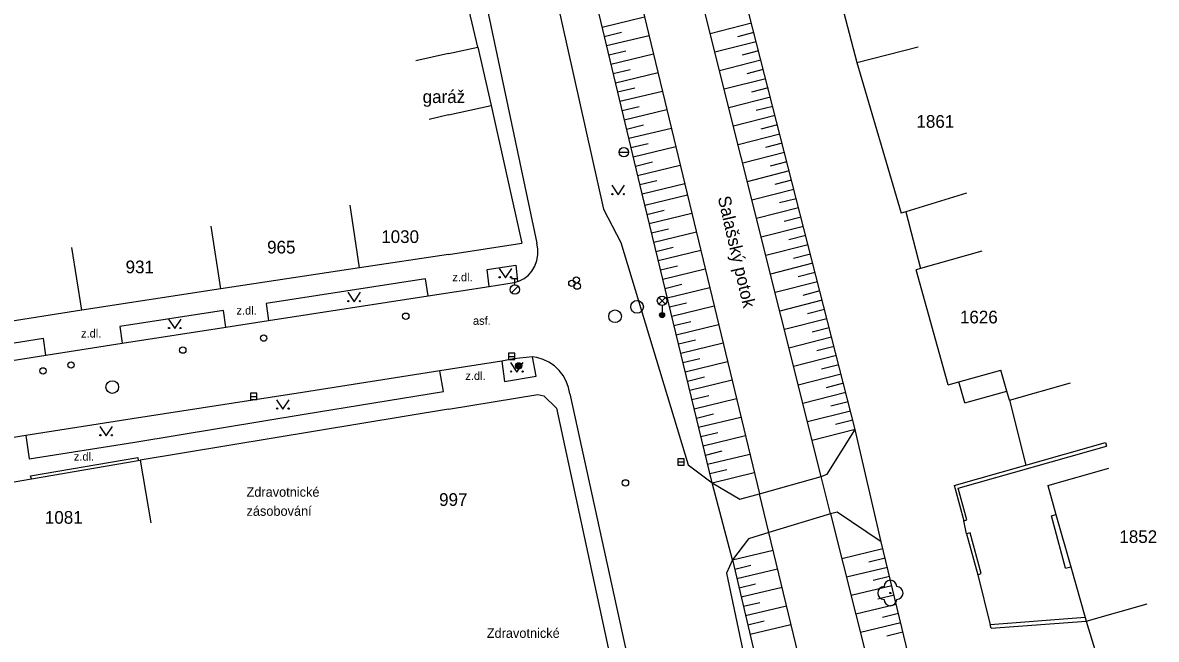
# Model space of a CAD drawing. Extents: x -539515 to -538098, y -1182060 to -1180157.
# Drawn here: x -539096 to -539006.8, y -1180441.2 to -1180392.6 of the extents above; entities that cross this region are included whole.
import ezdxf

# ---------------------------------------------------------------- set-up
doc = ezdxf.new("R2010")
doc.units = 0
for name, color, linetype in [('Vrstva 10', 7, 'Continuous'), ('Vrstva 11', 7, 'Continuous'), ('Vrstva 14', 7, 'Continuous'), ('Vrstva 15', 7, 'Continuous'), ('Vrstva 22', 7, 'Continuous'), ('Vrstva 25', 7, 'Continuous'), ('Vrstva 27', 7, 'Continuous'), ('Vrstva 28', 7, 'Continuous'), ('Vrstva 33', 7, 'Continuous'), ('Vrstva 35', 7, 'Continuous'), ('Vrstva 36', 7, 'Continuous'), ('Vrstva 40', 7, 'Continuous'), ('Vrstva 41', 7, 'Continuous'), ('Vrstva 45', 7, 'Continuous'), ('Vrstva 47', 7, 'Continuous'), ('Vrstva 5', 7, 'Continuous'), ('Vrstva 7', 7, 'Continuous'), ('Vrstva 8', 7, 'Continuous')]:
    doc.layers.add(name, color=color, linetype=linetype)

msp = doc.modelspace()

# ---------------------------------------------------------------- linework, layer by layer
at = {"layer": 'Vrstva 10'}
for p, q in [((-539062.5, -1180352.828), (-539050.3, -1180407.31)), ((-539062.5, -1180377.164), (-539055.566, -1180409.991)), ((-539050.3, -1180407.31), (-539048.94, -1180409.93)), ((-539048.94, -1180409.93), (-539043.64, -1180427.43)), ((-539059.298, -1180413.39), (-539057.347, -1180413.079)), ((-539076.668, -1180416.087), (-539064.115, -1180414.126)), ((-539064.115, -1180414.126), (-539059.298, -1180413.39)), ((-539088.183, -1180417.871), (-539080.047, -1180416.597)), ((-539080.047, -1180416.597), (-539076.668, -1180416.087)), ((-539094.202, -1180418.81), (-539088.183, -1180417.871)), ((-539109.257, -1180421.152), (-539094.202, -1180418.81)), ((-539058.324, -1180419.274), (-539063.195, -1180420.045)), ((-539063.195, -1180420.045), (-539074.006, -1180421.737)), ((-539074.006, -1180421.737), (-539087.402, -1180423.816)), ((-539052.959, -1180421.847), (-539046.04, -1180453.51)), ((-539087.402, -1180423.816), (-539095.788, -1180425.14)), ((-539032.7, -1180428.18), (-539030.5, -1180424.66)), ((-539028.45, -1180433.51), (-539030.5, -1180424.66)), ((-539095.788, -1180425.14), (-539098.698, -1180425.592)), ((-539043.64, -1180427.43), (-539041.76, -1180428.859)), ((-539038.039, -1180429.719), (-539033.18, -1180428.359)), ((-539033.18, -1180428.359), (-539032.7, -1180428.18)), ((-539040.16, -1180434.92), (-539041.76, -1180428.86)), ((-539041.76, -1180428.86), (-539039.57, -1180430.15)), ((-539039.57, -1180430.15), (-539038.039, -1180429.719)), ((-539031.92, -1180431.16), (-539032.443, -1180431.289)), ((-539028.45, -1180433.51), (-539031.92, -1180431.16)), ((-539032.443, -1180431.289), (-539037.301, -1180432.781)), ((-539037.301, -1180432.781), (-539038.89, -1180433.27)), ((-539038.89, -1180433.27), (-539040.16, -1180434.92)), ((-539040.16, -1180434.92), (-539040.64, -1180435.98)), ((-539040.64, -1180435.98), (-539033.26, -1180470.44))]:
    msp.add_line(p, q, dxfattribs=at)
for points in [[(-539055.939, -1180412.198), (-539055.712, -1180411.797), (-539055.558, -1180411.362), (-539055.481, -1180410.907), (-539055.483, -1180410.446), (-539055.566, -1180409.991)], [(-539057.347, -1180413.079), (-539057.073, -1180413.008), (-539056.934, -1180412.958), (-539056.551, -1180412.763), (-539056.211, -1180412.5), (-539055.939, -1180412.198)], [(-539055.887, -1180418.946), (-539057.405, -1180419.101), (-539058.324, -1180419.274)], [(-539052.959, -1180421.847), (-539053.06, -1180421.342), (-539053.237, -1180420.859), (-539053.487, -1180420.41), (-539053.804, -1180420.004), (-539054.179, -1180419.653), (-539054.605, -1180419.363), (-539055.07, -1180419.143), (-539055.563, -1180418.998), (-539055.887, -1180418.946)]]:
    msp.add_lwpolyline(points, dxfattribs=at)
at = {"layer": 'Vrstva 11'}
for p, q in [((-539064.313, -1180412.799), (-539076.866, -1180414.751)), ((-539064.115, -1180414.126), (-539064.313, -1180412.799)), ((-539076.866, -1180414.751), (-539076.668, -1180416.087)), ((-539080.221, -1180415.278), (-539088.386, -1180416.548)), ((-539080.047, -1180416.597), (-539080.221, -1180415.278)), ((-539088.386, -1180416.548), (-539088.183, -1180417.871)), ((-539094.377, -1180417.508), (-539109.474, -1180419.834)), ((-539094.202, -1180418.81), (-539094.377, -1180417.508)), ((-539062.901, -1180421.665), (-539063.195, -1180420.045)), ((-539073.88, -1180423.465), (-539062.901, -1180421.665)), ((-539087.201, -1180425.657), (-539073.88, -1180423.465)), ((-539095.788, -1180425.14), (-539095.526, -1180426.963)), ((-539095.526, -1180426.963), (-539087.201, -1180425.657)), ((-539095.416, -1180428.305), (-539086.973, -1180426.856)), ((-539086.973, -1180426.856), (-539086.931, -1180427.102)), ((-539095.329, -1180428.555), (-539095.416, -1180428.305))]:
    msp.add_line(p, q, dxfattribs=at)
for points in [[(-539059.298, -1180413.39), (-539059.467, -1180412.073), (-539057.223, -1180411.725), (-539057.073, -1180413.008)], [(-539058.324, -1180419.274), (-539058.113, -1180420.88), (-539055.621, -1180420.452), (-539055.887, -1180418.946)]]:
    msp.add_lwpolyline(points, dxfattribs=at)
at = {"layer": 'Vrstva 14'}
for p, q in [((-539030.5, -1180424.66), (-539040.1, -1180387.04)), ((-539047.28, -1180406.11), (-539051.09, -1180390.17)), ((-539047.47, -1180390.52), (-539038.039, -1180429.719)), ((-539033.18, -1180428.359), (-539042.65, -1180390.55)), ((-539041.76, -1180428.859), (-539047.28, -1180406.109)), ((-539032.443, -1180431.289), (-539033.18, -1180428.359)), ((-539037.301, -1180432.781), (-539038.039, -1180429.719)), ((-539032.443, -1180431.289), (-539021.25, -1180475.719)), ((-539026.82, -1180476.07), (-539037.301, -1180432.781)), ((-539018.51, -1180474.89), (-539028.45, -1180433.51)), ((-539040.16, -1180434.92), (-539030.48, -1180475.83))]:
    msp.add_line(p, q, dxfattribs=at)
at = {"layer": 'Vrstva 15'}
for p, q in [((-539050.419, -1180392.979), (-539047.072, -1180392.179)), ((-539038.66, -1180392.681), (-539041.908, -1180393.51)), ((-539050.245, -1180393.708), (-539048.905, -1180393.388)), ((-539050.07, -1180394.438), (-539046.721, -1180393.637)), ((-539038.475, -1180393.408), (-539039.775, -1180393.739)), ((-539038.289, -1180394.134), (-539041.544, -1180394.965)), ((-539049.896, -1180395.167), (-539048.556, -1180394.847)), ((-539049.721, -1180395.897), (-539046.37, -1180395.096)), ((-539038.104, -1180394.861), (-539039.407, -1180395.194)), ((-539049.547, -1180396.626), (-539048.206, -1180396.306)), ((-539037.918, -1180395.588), (-539041.179, -1180396.42)), ((-539037.733, -1180396.314), (-539039.038, -1180396.648)), ((-539049.373, -1180397.356), (-539046.019, -1180396.554)), ((-539037.547, -1180397.041), (-539040.815, -1180397.875)), ((-539049.198, -1180398.085), (-539047.856, -1180397.764)), ((-539049.024, -1180398.815), (-539045.668, -1180398.012)), ((-539037.362, -1180397.768), (-539038.67, -1180398.102)), ((-539037.177, -1180398.494), (-539040.45, -1180399.33)), ((-539048.849, -1180399.544), (-539047.507, -1180399.223)), ((-539048.675, -1180400.273), (-539045.317, -1180399.471)), ((-539036.806, -1180399.948), (-539040.086, -1180400.785)), ((-539036.991, -1180399.221), (-539038.302, -1180399.556)), ((-539048.501, -1180401.003), (-539047.157, -1180400.682)), ((-539036.62, -1180400.675), (-539037.934, -1180401.01)), ((-539048.326, -1180401.732), (-539044.966, -1180400.929)), ((-539036.435, -1180401.401), (-539039.721, -1180402.24)), ((-539048.152, -1180402.462), (-539046.807, -1180402.14)), ((-539047.978, -1180403.191), (-539044.615, -1180402.387)), ((-539036.249, -1180402.128), (-539037.565, -1180402.464)), ((-539036.064, -1180402.855), (-539039.357, -1180403.695)), ((-539047.803, -1180403.921), (-539046.458, -1180403.599)), ((-539047.629, -1180404.65), (-539044.264, -1180403.846)), ((-539035.693, -1180404.308), (-539038.993, -1180405.15)), ((-539035.878, -1180403.581), (-539037.197, -1180403.918)), ((-539047.454, -1180405.38), (-539046.108, -1180405.058)), ((-539047.28, -1180406.109), (-539043.913, -1180405.304)), ((-539035.507, -1180405.035), (-539036.829, -1180405.372)), ((-539047.065, -1180406.993), (-539043.703, -1180406.178)), ((-539035.322, -1180405.762), (-539038.628, -1180406.605)), ((-539035.136, -1180406.488), (-539036.46, -1180406.826)), ((-539046.889, -1180407.722), (-539045.544, -1180407.396)), ((-539046.712, -1180408.451), (-539043.352, -1180407.636)), ((-539034.951, -1180407.215), (-539038.264, -1180408.06)), ((-539034.766, -1180407.942), (-539036.092, -1180408.28)), ((-539046.535, -1180409.18), (-539045.192, -1180408.854)), ((-539034.58, -1180408.668), (-539037.899, -1180409.515)), ((-539046.358, -1180409.909), (-539043.002, -1180409.094)), ((-539034.395, -1180409.395), (-539035.724, -1180409.734)), ((-539046.181, -1180410.638), (-539044.839, -1180410.312)), ((-539046.004, -1180411.367), (-539042.651, -1180410.553)), ((-539034.209, -1180410.122), (-539037.535, -1180410.971)), ((-539034.024, -1180410.849), (-539035.355, -1180411.188)), ((-539045.827, -1180412.095), (-539044.487, -1180411.77)), ((-539045.651, -1180412.824), (-539042.3, -1180412.011)), ((-539033.838, -1180411.575), (-539037.17, -1180412.426)), ((-539033.653, -1180412.302), (-539034.987, -1180412.642)), ((-539045.474, -1180413.553), (-539044.134, -1180413.228)), ((-539033.467, -1180413.029), (-539036.806, -1180413.881)), ((-539045.297, -1180414.282), (-539041.949, -1180413.47)), ((-539033.282, -1180413.755), (-539034.619, -1180414.097)), ((-539045.12, -1180415.011), (-539043.781, -1180414.686)), ((-539044.943, -1180415.74), (-539041.598, -1180414.928)), ((-539033.096, -1180414.482), (-539036.442, -1180415.336)), ((-539032.726, -1180415.935), (-539036.077, -1180416.791)), ((-539032.911, -1180415.209), (-539034.25, -1180415.551)), ((-539044.766, -1180416.469), (-539043.429, -1180416.144)), ((-539044.59, -1180417.197), (-539041.247, -1180416.386)), ((-539032.54, -1180416.662), (-539033.882, -1180417.005)), ((-539044.413, -1180417.926), (-539043.076, -1180417.602)), ((-539032.355, -1180417.389), (-539035.713, -1180418.246)), ((-539044.236, -1180418.655), (-539040.896, -1180417.845)), ((-539032.169, -1180418.116), (-539033.514, -1180418.459)), ((-539044.059, -1180419.384), (-539042.724, -1180419.06)), ((-539043.882, -1180420.113), (-539040.545, -1180419.303)), ((-539031.984, -1180418.842), (-539035.348, -1180419.701)), ((-539031.798, -1180419.569), (-539033.145, -1180419.913)), ((-539031.613, -1180420.296), (-539034.984, -1180421.156)), ((-539043.705, -1180420.842), (-539042.371, -1180420.518)), ((-539043.528, -1180421.57), (-539040.194, -1180420.761)), ((-539031.427, -1180421.022), (-539032.777, -1180421.367)), ((-539043.352, -1180422.299), (-539042.018, -1180421.976)), ((-539043.175, -1180423.028), (-539039.843, -1180422.22)), ((-539031.242, -1180421.749), (-539034.62, -1180422.611)), ((-539031.056, -1180422.476), (-539032.409, -1180422.821)), ((-539042.998, -1180423.757), (-539041.666, -1180423.434)), ((-539042.821, -1180424.486), (-539039.492, -1180423.678)), ((-539030.871, -1180423.203), (-539034.255, -1180424.066)), ((-539030.685, -1180423.929), (-539032.04, -1180424.275)), ((-539042.644, -1180425.215), (-539041.313, -1180424.892)), ((-539030.5, -1180424.66), (-539033.891, -1180425.521)), ((-539042.467, -1180425.944), (-539039.142, -1180425.137)), ((-539042.291, -1180426.672), (-539040.961, -1180426.35)), ((-539042.114, -1180427.401), (-539038.791, -1180426.595)), ((-539041.937, -1180428.13), (-539040.608, -1180427.808)), ((-539041.76, -1180428.859), (-539038.44, -1180428.053)), ((-539040.16, -1180434.92), (-539036.966, -1180434.166)), ((-539028.319, -1180434.053), (-539031.551, -1180434.829)), ((-539039.987, -1180435.652), (-539038.708, -1180435.349)), ((-539039.815, -1180436.382), (-539036.613, -1180435.624)), ((-539027.969, -1180435.511), (-539031.185, -1180436.284)), ((-539028.144, -1180434.782), (-539029.434, -1180435.091)), ((-539027.794, -1180436.24), (-539029.077, -1180436.549)), ((-539039.642, -1180437.112), (-539038.36, -1180436.808)), ((-539039.469, -1180437.841), (-539036.26, -1180437.082)), ((-539027.619, -1180436.97), (-539030.818, -1180437.738)), ((-539039.296, -1180438.571), (-539038.011, -1180438.267)), ((-539027.443, -1180437.699), (-539028.72, -1180438.005)), ((-539039.124, -1180439.301), (-539035.907, -1180438.54)), ((-539027.268, -1180438.428), (-539030.452, -1180439.193)), ((-539027.093, -1180439.157), (-539028.363, -1180439.463)), ((-539038.951, -1180440.031), (-539037.663, -1180439.726)), ((-539038.778, -1180440.761), (-539035.554, -1180439.998)), ((-539026.918, -1180439.887), (-539030.085, -1180440.647)), ((-539026.743, -1180440.616), (-539028.007, -1180440.919))]:
    msp.add_line(p, q, dxfattribs=at)
at = {"layer": 'Vrstva 22'}
msp.add_circle((-539027.73, -1180437.531), 0.05, dxfattribs=at)
for centre, start, end in [((-539027.73, -1180437.031), 0, 180), ((-539028.23, -1180437.531), 90, 270), ((-539027.23, -1180437.531), 270, 90), ((-539027.73, -1180438.031), 180, 0)]:
    msp.add_arc(centre, 0.5, start, end, dxfattribs=at)
at = {"layer": 'Vrstva 25'}
for radius in [0.25, 0.2, 0.15, 0.1, 0.05]:
    msp.add_circle((-539056.986, -1180419.652), radius, dxfattribs=at)
at = {"layer": 'Vrstva 27'}
for p, q in [((-539057.791, -1180418.9), (-539057.291, -1180418.9)), ((-539078.096, -1180422.054), (-539077.596, -1180422.054)), ((-539044.45, -1180427.211), (-539043.95, -1180427.211))]:
    msp.add_line(p, q, dxfattribs=at)
for points in [[(-539057.791, -1180419.15), (-539057.291, -1180419.15), (-539057.291, -1180418.65), (-539057.791, -1180418.65)], [(-539078.096, -1180422.304), (-539077.596, -1180422.304), (-539077.596, -1180421.804), (-539078.096, -1180421.804)], [(-539044.45, -1180427.461), (-539043.95, -1180427.461), (-539043.95, -1180426.961), (-539044.45, -1180426.961)]]:
    msp.add_lwpolyline(points, close=True, dxfattribs=at)
for centre in [(-539047.665, -1180415.003), (-539049.394, -1180415.746), (-539088.975, -1180421.321)]:
    msp.add_circle(centre, 0.5, dxfattribs=at)
at = {"layer": 'Vrstva 28'}
for p, q in [((-539057.54, -1180412.764), (-539057.04, -1180412.764)), ((-539057.29, -1180413.264), (-539057.29, -1180412.764)), ((-539057.549, -1180413.911), (-539057.019, -1180413.381))]:
    msp.add_line(p, q, dxfattribs=at)
for centre, radius in [((-539057.29, -1180413.64), 0.375), ((-539052.8, -1180413.15), 0.25), ((-539052.45, -1180412.89), 0.25), ((-539052.38, -1180413.37), 0.25), ((-539065.872, -1180415.738), 0.25), ((-539077.052, -1180417.462), 0.25), ((-539083.42, -1180418.409), 0.25), ((-539092.216, -1180419.577), 0.25), ((-539094.42, -1180420.045), 0.25), ((-539048.58, -1180428.86), 0.25)]:
    msp.add_circle(centre, radius, dxfattribs=at)
at = {"layer": 'Vrstva 33'}
for p, q in [((-539045.964, -1180414.791), (-539045.436, -1180414.261)), ((-539045.964, -1180414.261), (-539045.436, -1180414.791)), ((-539045.7, -1180414.9), (-539045.7, -1180415.65))]:
    msp.add_line(p, q, dxfattribs=at)
for centre, radius in [((-539045.7, -1180414.526), 0.375), ((-539045.7, -1180415.651), 0.2), ((-539045.7, -1180415.651), 0.145), ((-539045.7, -1180415.651), 0.0876)]:
    msp.add_circle(centre, radius, dxfattribs=at)
at = {"layer": 'Vrstva 35'}
msp.add_line((-539049.085, -1180402.83), (-539048.335, -1180402.83), dxfattribs=at)
msp.add_circle((-539048.71, -1180402.83), 0.375, dxfattribs=at)
at = {"layer": 'Vrstva 36'}
for points in [[(-539049.663, -1180405.43), (-539049.163, -1180406.18), (-539048.663, -1180405.43)], [(-539058.531, -1180411.977), (-539058.031, -1180412.727), (-539057.531, -1180411.977)], [(-539070.44, -1180413.852), (-539069.94, -1180414.602), (-539069.44, -1180413.852)], [(-539084.552, -1180415.97), (-539084.052, -1180416.72), (-539083.552, -1180415.97)], [(-539057.624, -1180419.392), (-539057.124, -1180420.142), (-539056.624, -1180419.392)], [(-539076.044, -1180422.315), (-539075.544, -1180423.065), (-539075.044, -1180422.315)], [(-539089.956, -1180424.41), (-539089.456, -1180425.16), (-539088.956, -1180424.41)]]:
    msp.add_lwpolyline(points, dxfattribs=at)
for centre in [(-539049.613, -1180406.13), (-539048.714, -1180406.13), (-539058.481, -1180412.677), (-539057.582, -1180412.677), (-539070.39, -1180414.552), (-539069.491, -1180414.552), (-539084.502, -1180416.67), (-539083.603, -1180416.67), (-539057.574, -1180420.092), (-539056.675, -1180420.092), (-539075.994, -1180423.015), (-539075.095, -1180423.015), (-539089.906, -1180425.11), (-539089.007, -1180425.11)]:
    msp.add_circle(centre, 0.05, dxfattribs=at)
at = {"layer": 'Vrstva 5'}
for p, q in [((-539032.888, -1180386.055), (-539030.38, -1180395.77)), ((-539062.5, -1180395.063), (-539060.19, -1180394.55)), ((-539060.19, -1180394.55), (-539059.16, -1180399.15)), ((-539030.38, -1180395.77), (-539025.538, -1180394.523)), ((-539062.5, -1180395.063), (-539065.069, -1180395.641)), ((-539030.38, -1180395.77), (-539026.88, -1180407.62)), ((-539062.5, -1180399.898), (-539064.039, -1180400.242)), ((-539062.5, -1180399.898), (-539059.16, -1180399.15)), ((-539059.16, -1180399.15), (-539056.75, -1180410)), ((-539021.734, -1180406.063), (-539026.52, -1180407.51)), ((-539069.51, -1180411.94), (-539070.255, -1180406.992)), ((-539026.52, -1180407.51), (-539026.88, -1180407.62)), ((-539080.43, -1180413.59), (-539081.185, -1180408.648)), ((-539091.37, -1180415.27), (-539092.144, -1180410.336)), ((-539062.5, -1180410.875), (-539056.75, -1180410)), ((-539020.542, -1180410.625), (-539025.35, -1180411.99)), ((-539062.5, -1180410.875), (-539069.51, -1180411.94)), ((-539069.51, -1180411.94), (-539080.43, -1180413.59)), ((-539025.35, -1180411.99), (-539025.706, -1180412.094)), ((-539023.18, -1180421.13), (-539025.706, -1180412.094)), ((-539080.43, -1180413.59), (-539091.37, -1180415.27)), ((-539091.37, -1180415.27), (-539102.21, -1180416.96)), ((-539022.331, -1180420.899), (-539019.03, -1180419.992)), ((-539018.563, -1180421.633), (-539019.03, -1180419.992)), ((-539023.18, -1180421.13), (-539022.331, -1180420.899)), ((-539021.87, -1180422.57), (-539022.331, -1180420.899)), ((-539018.36, -1180422.34), (-539013.546, -1180420.992)), ((-539062.5, -1180423.063), (-539055.47, -1180421.9)), ((-539055.47, -1180421.9), (-539055.01, -1180422.01)), ((-539055.01, -1180422.01), (-539054.01, -1180422.97)), ((-539021.87, -1180422.57), (-539018.563, -1180421.633)), ((-539018.36, -1180422.34), (-539018.563, -1180421.633)), ((-539062.5, -1180423.063), (-539086.78, -1180427.08)), ((-539054.01, -1180422.97), (-539046.82, -1180456.41)), ((-539086.78, -1180427.08), (-539085.935, -1180432.008)), ((-539015.34, -1180429.08), (-539010.529, -1180427.711)), ((-539015.34, -1180429.08), (-539014.698, -1180431.344)), ((-539015.05, -1180431.45), (-539014.698, -1180431.344)), ((-539013.94, -1180435.58), (-539015.05, -1180431.45)), ((-539014.698, -1180431.344), (-539013.532, -1180435.461)), ((-539013.94, -1180435.58), (-539013.532, -1180435.461)), ((-539013.532, -1180435.461), (-539012.399, -1180439.461)), ((-539012.32, -1180439.74), (-539007.512, -1180438.375)), ((-539012.399, -1180439.461), (-539012.32, -1180439.74))]:
    msp.add_line(p, q, dxfattribs=at)
msp.add_lwpolyline([(-539098.52, -1180429.09), (-539095.329, -1180428.555), (-539086.931, -1180427.102), (-539086.78, -1180427.08)], dxfattribs=at)
at = {"layer": 'Vrstva 7'}
for p, q in [((-539018.36, -1180422.34), (-539017.06, -1180427.47)), ((-539022.384, -1180429.266), (-539010.731, -1180425.961)), ((-539022.7, -1180429.07), (-539017.06, -1180427.469)), ((-539022.7, -1180429.07), (-539022.625, -1180429.336)), ((-539022.625, -1180429.336), (-539021.96, -1180431.86)), ((-539021.721, -1180431.781), (-539022.384, -1180429.266)), ((-539021.96, -1180431.86), (-539021.721, -1180431.781)), ((-539021.463, -1180432.805), (-539021.73, -1180432.88)), ((-539021.73, -1180432.88), (-539020.86, -1180436.09)), ((-539020.594, -1180436.008), (-539021.463, -1180432.805)), ((-539020.86, -1180436.09), (-539020.594, -1180436.008)), ((-539012.399, -1180439.461), (-539019.872, -1180440.039)), ((-539019.8, -1180440.31), (-539019.872, -1180440.039)), ((-539019.8, -1180440.31), (-539012.32, -1180439.74))]:
    msp.add_line(p, q, dxfattribs=at)
msp.add_lwpolyline([(-539017.06, -1180427.469), (-539010.81, -1180425.688), (-539010.731, -1180425.961)], dxfattribs=at)
at = {"layer": 'Vrstva 8'}
for p, q in [((-539060.19, -1180394.55), (-539060.87, -1180391.68)), ((-539026.52, -1180407.51), (-539025.35, -1180411.99)), ((-539021.73, -1180432.88), (-539021.96, -1180431.86)), ((-539020.86, -1180436.09), (-539019.872, -1180440.039)), ((-539012.32, -1180439.742), (-539011.18, -1180443.461))]:
    msp.add_line(p, q, dxfattribs=at)

# ---------------------------------------------------------------- texts
at = {"layer": 'Vrstva 40'}
for s, p in [('z.dl.', (-539062.206, -1180412.99)), ('z.dl.', (-539079.199, -1180415.612)), ('asf.', (-539060.586, -1180416.418)), ('z.dl.', (-539091.43, -1180417.418)), ('z.dl.', (-539061.184, -1180420.756)), ('z.dl.', (-539091.997, -1180427.111))]:
    msp.add_text(s, height=0.65, dxfattribs=at).set_placement(p)
at = {"layer": 'Vrstva 41'}
for s, p in [('Zdravotnické ', (-539078.407, -1180429.953)), ('zásobování', (-539078.407, -1180431.453)), ('Zdravotnické ', (-539059.497, -1180441.063))]:
    msp.add_text(s, height=0.75, dxfattribs=at).set_placement(p)
at = {"layer": 'Vrstva 45'}
msp.add_text('Salašský potok', height=1, rotation=283, dxfattribs=at).set_placement((-539041.322, -1180406.398))
at = {"layer": 'Vrstva 47'}
for s, p in [('garáž', (-539064.545, -1180398.957)), ('1861', (-539025.681, -1180400.906)), ('1030', (-539067.804, -1180409.977)), ('965', (-539076.786, -1180410.805)), ('931', (-539087.924, -1180412.359)), ('1626', (-539022.258, -1180416.305)), ('997', (-539063.248, -1180430.675)), ('1081', (-539094.277, -1180432.078)), ('1852', (-539009.708, -1180433.594))]:
    msp.add_text(s, height=1, dxfattribs=at).set_placement(p)

doc.saveas('drawing.dxf')
